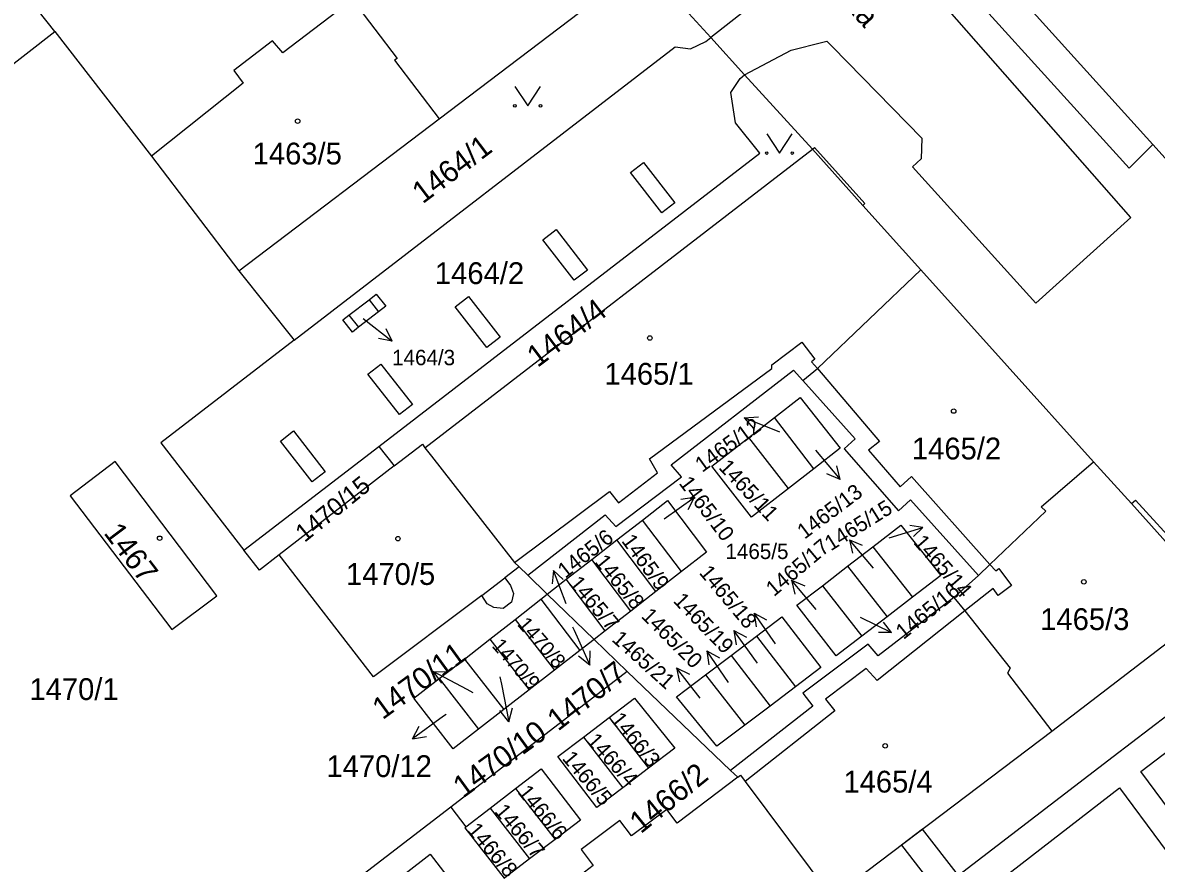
# Model space of a CAD drawing. Extents: x -821458 to -820266, y -1071458 to -1069826.
# Drawn here: x -821236.4 to -821148, y -1070616.3 to -1070550.7 of the extents above; entities that cross this region are included whole.
import ezdxf

# ---------------------------------------------------------------- set-up
doc = ezdxf.new("R2010")
doc.units = 0
for name, color, linetype in [('Vrstva 1', 7, 'Continuous'), ('Vrstva 13', 7, 'Continuous'), ('Vrstva 2', 7, 'Continuous'), ('Vrstva 3', 7, 'Continuous'), ('Vrstva 4', 7, 'Continuous'), ('Vrstva 5', 7, 'Continuous'), ('Vrstva 7', 7, 'Continuous')]:
    doc.layers.add(name, color=color, linetype=linetype)

msp = doc.modelspace()

# ---------------------------------------------------------------- linework, layer by layer
at = {"layer": 'Vrstva 1'}
for p, q in [((-821203.9, -1070558.21), (-821187.96, -1070546.11)), ((-821182.72, -1070551.87), (-821187.96, -1070546.11)), ((-821252.09, -1070565.54), (-821233.85, -1070551.4)), ((-821233.85, -1070551.4), (-821226.33, -1070561.12)), ((-821180.08, -1070554.78), (-821182.72, -1070551.87)), ((-821174.8, -1070560.59), (-821180.08, -1070554.78)), ((-821219.52, -1070570.07), (-821203.9, -1070558.21)), ((-821226.33, -1070561.12), (-821219.52, -1070570.07)), ((-821205.02, -1070583.89), (-821174.8, -1070560.59)), ((-821219.52, -1070570.07), (-821215.2, -1070575.48)), ((-821152.88, -1070584.97), (-821166.35, -1070569.99)), ((-821179.75, -1070583.07), (-821177.76, -1070581.53)), ((-821174.69, -1070585.52), (-821177.76, -1070581.53)), ((-821176.67, -1070587.06), (-821179.75, -1070583.07)), ((-821219.12, -1070591.87), (-821208.6, -1070583.77)), ((-821208.6, -1070583.77), (-821207.39, -1070585.29)), ((-821207.39, -1070585.29), (-821216.36, -1070592.24)), ((-821174.69, -1070585.52), (-821176.67, -1070587.06)), ((-821190.03, -1070591.07), (-821188.04, -1070589.52)), ((-821185, -1070593.54), (-821188.04, -1070589.52)), ((-821192, -1070592.6), (-821190.03, -1070591.07)), ((-821186.99, -1070595.09), (-821190.03, -1070591.07)), ((-821172.05, -1070593.12), (-821170.08, -1070591.6)), ((-821170.08, -1070591.6), (-821166.99, -1070595.54)), ((-821193.98, -1070594.14), (-821192, -1070592.6)), ((-821188.96, -1070596.62), (-821192, -1070592.6)), ((-821197.65, -1070593.18), (-821196.98, -1070593.82)), ((-821196.98, -1070593.82), (-821195.46, -1070595.29)), ((-821185, -1070593.54), (-821186.99, -1070595.09)), ((-821174.02, -1070594.64), (-821172.05, -1070593.12)), ((-821172.05, -1070593.12), (-821168.97, -1070597.07)), ((-821161.84, -1070593.84), (-821163.76, -1070595.57)), ((-821195.46, -1070595.29), (-821193.98, -1070594.14)), ((-821190.94, -1070598.16), (-821193.98, -1070594.14)), ((-821174.02, -1070594.64), (-821170.95, -1070598.59)), ((-821197.96, -1070597.29), (-821195.96, -1070595.68)), ((-821195.96, -1070595.68), (-821195.46, -1070595.29)), ((-821195.96, -1070595.68), (-821192.92, -1070599.7)), ((-821195.46, -1070595.29), (-821191.81, -1070598.84)), ((-821186.99, -1070595.09), (-821188.96, -1070596.62)), ((-821166.99, -1070595.54), (-821168.97, -1070597.07)), ((-821188.96, -1070596.62), (-821190.94, -1070598.16)), ((-821156.13, -1070605.99), (-821143.02, -1070595.92)), ((-821199.94, -1070598.82), (-821197.96, -1070597.29)), ((-821197.96, -1070597.29), (-821194.89, -1070601.23)), ((-821168.97, -1070597.07), (-821170.95, -1070598.59)), ((-821190.94, -1070598.16), (-821191.81, -1070598.84)), ((-821201.91, -1070600.36), (-821199.94, -1070598.82)), ((-821199.94, -1070598.82), (-821196.87, -1070602.77)), ((-821191.81, -1070598.84), (-821192.92, -1070599.7)), ((-821191.81, -1070598.84), (-821189.24, -1070601.34)), ((-821181.14, -1070600.08), (-821179.15, -1070598.58)), ((-821179.15, -1070598.58), (-821176.11, -1070602.53)), ((-821192.92, -1070599.7), (-821194.89, -1070601.23)), ((-821183.13, -1070601.59), (-821181.14, -1070600.08)), ((-821181.14, -1070600.08), (-821178.09, -1070604.03)), ((-821203.88, -1070601.89), (-821201.91, -1070600.36)), ((-821201.91, -1070600.36), (-821198.84, -1070604.3)), ((-821203.88, -1070601.89), (-821200.82, -1070605.84)), ((-821189.24, -1070601.34), (-821202.99, -1070611.91)), ((-821194.89, -1070601.23), (-821196.87, -1070602.77)), ((-821189.24, -1070601.34), (-821181.19, -1070609.07)), ((-821183.13, -1070601.59), (-821180.07, -1070605.53)), ((-821196.87, -1070602.77), (-821198.84, -1070604.3)), ((-821176.11, -1070602.53), (-821178.09, -1070604.03)), ((-821198.84, -1070604.3), (-821200.82, -1070605.84)), ((-821178.09, -1070604.03), (-821180.07, -1070605.53)), ((-821192.63, -1070606.45), (-821190.65, -1070604.93)), ((-821190.65, -1070604.93), (-821187.57, -1070608.88)), ((-821173.28, -1070618.97), (-821156.13, -1070605.99)), ((-821192.63, -1070606.45), (-821189.58, -1070610.41)), ((-821187.57, -1070608.88), (-821189.58, -1070610.41)), ((-821181.19, -1070609.07), (-821180.6, -1070609.58)), ((-821199.92, -1070612), (-821197.93, -1070610.47)), ((-821197.93, -1070610.47), (-821194.86, -1070614.44)), ((-821202.99, -1070611.91), (-821220.98, -1070625.74)), ((-821202.99, -1070611.91), (-821201.81, -1070613.45)), ((-821201.81, -1070613.45), (-821199.92, -1070612)), ((-821199.92, -1070612), (-821196.84, -1070615.95)), ((-821194.86, -1070614.44), (-821196.84, -1070615.95)), ((-821196.84, -1070615.95), (-821198.77, -1070617.43))]:
    msp.add_line(p, q, dxfattribs=at)
for points in [[(-821124.71, -1070586.33), (-821148.25, -1070560.23), (-821170.08, -1070536.04)], [(-821233.85, -1070551.4), (-821241.17, -1070542.18), (-821241.57, -1070541.65)], [(-821210.64, -1070548.9), (-821216.08, -1070553.08), (-821216.88, -1070552.13), (-821219.9, -1070554.44), (-821219.16, -1070555.43), (-821226.33, -1070561.12)], [(-821210.64, -1070548.9), (-821207.17, -1070553.5), (-821207.37, -1070553.65), (-821203.9, -1070558.21)], [(-821215.2, -1070575.48), (-821185.5, -1070552.61), (-821184.29, -1070552.77), (-821183.11, -1070552.19), (-821182.72, -1070551.87)], [(-821208.6, -1070583.77), (-821178.9, -1070560.9), (-821180.79, -1070558.53), (-821181.16, -1070556.17), (-821180.43, -1070555.07), (-821180.08, -1070554.78)], [(-821166.35, -1070569.99), (-821170.87, -1070564.97), (-821174.8, -1070560.59)], [(-821175.53, -1070578.64), (-821174.41, -1070577.69), (-821166.35, -1070569.99)], [(-821210.93, -1070573.54), (-821209.35, -1070572.34), (-821208.8, -1070571.89), (-821208.05, -1070572.84), (-821208.61, -1070573.27), (-821210.19, -1070574.47), (-821210.66, -1070574.85), (-821211.41, -1070573.91), (-821210.93, -1070573.54)], [(-821215.2, -1070575.48), (-821225.6, -1070583.49), (-821219.12, -1070591.87)], [(-821196.98, -1070593.82), (-821190.96, -1070589.1), (-821190.11, -1070590.03), (-821184.99, -1070586.14), (-821185.81, -1070585.2), (-821176.26, -1070577.83), (-821175.53, -1070578.64)], [(-821175.53, -1070578.64), (-821171.47, -1070583.18), (-821172.33, -1070583.96), (-821168.09, -1070588.8), (-821167.15, -1070587.93), (-821161.84, -1070593.84)], [(-821177.76, -1070581.53), (-821175.76, -1070579.97), (-821172.62, -1070583.92), (-821174.69, -1070585.52)], [(-821176.67, -1070587.06), (-821179.55, -1070589.29), (-821182.64, -1070585.31), (-821179.75, -1070583.07)], [(-821207.39, -1070585.29), (-821205.2, -1070583.59), (-821205.02, -1070583.89)], [(-821205.02, -1070583.89), (-821204.48, -1070584.53), (-821198.02, -1070592.83), (-821197.65, -1070593.18)], [(-821221.23, -1070595.42), (-821229.14, -1070584.96), (-821232.65, -1070587.62), (-821224.74, -1070598.07), (-821221.23, -1070595.42)], [(-821161.84, -1070593.84), (-821160.95, -1070592.98), (-821156.6, -1070588.82), (-821156.96, -1070588.5), (-821152.88, -1070584.97)], [(-821143.02, -1070595.92), (-821149.92, -1070588.24), (-821152.88, -1070584.97)], [(-821188.04, -1070589.52), (-821186.08, -1070587.99), (-821183.04, -1070592.02), (-821185, -1070593.54)], [(-821170.08, -1070591.6), (-821167.89, -1070589.91), (-821164.79, -1070593.85), (-821166.99, -1070595.54)], [(-821216.36, -1070592.24), (-821217.91, -1070593.44), (-821219.12, -1070591.87)], [(-821197.65, -1070593.18), (-821198.76, -1070594.04), (-821198.32, -1070594.63), (-821198.1, -1070595.26), (-821198.25, -1070595.93), (-821198.9, -1070596.42), (-821199.63, -1070596.33), (-821200.15, -1070596.06), (-821200.56, -1070595.4), (-821209, -1070601.76), (-821216.36, -1070592.24)], [(-821170.95, -1070598.59), (-821172.93, -1070600.11), (-821176, -1070596.17), (-821174.02, -1070594.64)], [(-821163.76, -1070595.57), (-821169.68, -1070600.1), (-821170.44, -1070599.2), (-821175.54, -1070603.03), (-821174.75, -1070604.05), (-821181.19, -1070609.07)], [(-821163.76, -1070595.57), (-821162.91, -1070596.61), (-821159.37, -1070601.07), (-821159.59, -1070601.47), (-821156.13, -1070605.99)], [(-821179.15, -1070598.58), (-821177.17, -1070597.08), (-821174.13, -1070601.03), (-821176.11, -1070602.53)], [(-821200.82, -1070605.84), (-821202.79, -1070607.37), (-821205.86, -1070603.42), (-821203.88, -1070601.89)], [(-821180.07, -1070605.53), (-821182.24, -1070607.17), (-821185.38, -1070603.3), (-821183.13, -1070601.59)], [(-821190.65, -1070604.93), (-821188.66, -1070603.41), (-821185.51, -1070607.31), (-821187.57, -1070608.88)], [(-821189.58, -1070610.41), (-821191.59, -1070611.94), (-821194.63, -1070607.97), (-821192.63, -1070606.45)], [(-821197.93, -1070610.47), (-821195.93, -1070608.94), (-821192.87, -1070612.93), (-821194.86, -1070614.44)], [(-821180.6, -1070609.58), (-821185.34, -1070613.16), (-821186.15, -1070612.09), (-821188.89, -1070614.16), (-821189.8, -1070612.95), (-821192.81, -1070615.23), (-821191.88, -1070616.46), (-821194.6, -1070618.54), (-821193.79, -1070619.59), (-821195.89, -1070621.2)], [(-821180.6, -1070609.58), (-821180.4, -1070609.43), (-821180.04, -1070609.92), (-821173.28, -1070618.97)], [(-821201.81, -1070613.45), (-821201.9, -1070613.52), (-821198.82, -1070617.46), (-821198.77, -1070617.43)], [(-821206.58, -1070617.11), (-821204.59, -1070615.59), (-821201.55, -1070619.55), (-821203.52, -1070621.06)]]:
    msp.add_lwpolyline(points, dxfattribs=at)
at = {"layer": 'Vrstva 13'}
for points in [[(-821142.76, -1070601.45), (-821151.35, -1070607.99), (-821163.4, -1070617.26), (-821166.22, -1070613.63), (-821167.86, -1070614.87), (-821165.01, -1070618.55)], [(-821142.84, -1070617.7), (-821149.18, -1070609.13), (-821139.7, -1070601.91)], [(-821180.26, -1070633.37), (-821173.11, -1070627.67), (-821172.27, -1070628.73), (-821167.06, -1070635.98), (-821169.15, -1070637.87), (-821167.65, -1070639.81), (-821166.17, -1070638.68), (-821164.11, -1070636.49), (-821170.59, -1070627.46), (-821171.44, -1070626.4), (-821168.51, -1070624.21), (-821167.79, -1070624.26), (-821163.98, -1070621.28), (-821163.84, -1070620.47), (-821150.85, -1070610.4), (-821144.46, -1070619.04)]]:
    msp.add_lwpolyline(points, dxfattribs=at)
at = {"layer": 'Vrstva 3'}
for points in [[(-821197.99, -1070555.709), (-821196.99, -1070557.21), (-821195.99, -1070555.709)], [(-821178.36, -1070559.389), (-821177.36, -1070560.89), (-821176.36, -1070559.389)]]:
    msp.add_lwpolyline(points, dxfattribs=at)
for centre in [(-821197.99, -1070557.209), (-821195.99, -1070557.209), (-821178.36, -1070560.889), (-821176.36, -1070560.889)]:
    msp.add_circle(centre, 0.1, dxfattribs=at)
at = {"layer": 'Vrstva 4'}
for p, q in [((-821149.97, -1070565.91), (-821166.01, -1070547.63)), ((-821161.79, -1070549.17), (-821150.09, -1070562.08)), ((-821150.09, -1070562.08), (-821148.25, -1070560.23)), ((-821174.8, -1070560.59), (-821174.64, -1070560.45)), ((-821174.64, -1070560.45), (-821170.71, -1070564.83)), ((-821188.97, -1070562.41), (-821187.95, -1070561.62)), ((-821187.95, -1070561.62), (-821185.51, -1070564.77)), ((-821186.53, -1070565.56), (-821188.97, -1070562.41)), ((-821185.51, -1070564.77), (-821186.53, -1070565.56)), ((-821170.71, -1070564.83), (-821170.87, -1070564.97)), ((-821195.81, -1070567.66), (-821194.78, -1070566.86)), ((-821194.78, -1070566.86), (-821192.33, -1070570.02)), ((-821193.37, -1070570.81), (-821195.81, -1070567.66)), ((-821192.33, -1070570.02), (-821193.37, -1070570.81)), ((-821209.35, -1070572.34), (-821208.61, -1070573.27)), ((-821202.64, -1070572.89), (-821201.61, -1070572.09)), ((-821201.61, -1070572.09), (-821199.14, -1070575.26)), ((-821210.93, -1070573.54), (-821210.19, -1070574.47)), ((-821200.17, -1070576.06), (-821202.64, -1070572.89)), ((-821199.14, -1070575.26), (-821200.17, -1070576.06)), ((-821177.97, -1070577.4), (-821175.63, -1070575.64)), ((-821175.63, -1070575.64), (-821174.6, -1070576.96)), ((-821174.6, -1070576.96), (-821174.86, -1070577.17)), ((-821174.86, -1070577.17), (-821174.41, -1070577.69)), ((-821209.45, -1070578.15), (-821208.45, -1070577.36)), ((-821208.45, -1070577.36), (-821205.97, -1070580.51)), ((-821187.49, -1070584.75), (-821177.96, -1070577.69)), ((-821177.96, -1070577.69), (-821177.97, -1070577.4)), ((-821174.41, -1070577.69), (-821169.57, -1070583.38)), ((-821206.98, -1070581.29), (-821209.45, -1070578.15)), ((-821205.97, -1070580.51), (-821206.98, -1070581.29)), ((-821216.26, -1070583.36), (-821215.24, -1070582.57)), ((-821213.8, -1070586.54), (-821216.26, -1070583.36)), ((-821215.24, -1070582.57), (-821212.78, -1070585.75)), ((-821169.57, -1070583.38), (-821170.41, -1070584.08)), ((-821170.41, -1070584.08), (-821167.94, -1070586.94)), ((-821186.87, -1070585.83), (-821187.49, -1070584.75)), ((-821212.78, -1070585.75), (-821213.8, -1070586.54)), ((-821189.92, -1070588.18), (-821186.87, -1070585.83)), ((-821167.94, -1070586.94), (-821167.07, -1070586.13)), ((-821167.07, -1070586.13), (-821160.95, -1070592.98)), ((-821198.02, -1070592.83), (-821190.62, -1070587.29)), ((-821190.62, -1070587.29), (-821189.92, -1070588.18)), ((-821149.92, -1070588.24), (-821149.6, -1070587.96)), ((-821149.6, -1070587.96), (-821142.62, -1070595.65)), ((-821160.95, -1070592.98), (-821160.5, -1070593.48)), ((-821160.5, -1070593.48), (-821160.26, -1070593.3)), ((-821160.26, -1070593.3), (-821159.27, -1070594.62)), ((-821200.56, -1070595.4), (-821198.76, -1070594.04)), ((-821159.27, -1070594.62), (-821160.31, -1070595.4)), ((-821160.71, -1070594.87), (-821162.91, -1070596.61)), ((-821160.31, -1070595.4), (-821160.71, -1070594.87)), ((-821162.91, -1070596.61), (-821169.75, -1070602.04)), ((-821170.61, -1070601.09), (-821173.78, -1070603.49)), ((-821169.75, -1070602.04), (-821170.61, -1070601.09)), ((-821173.78, -1070603.49), (-821173.05, -1070604.4)), ((-821173.05, -1070604.4), (-821180.04, -1070609.92))]:
    msp.add_line(p, q, dxfattribs=at)
for points in [[(-821191.81, -1070533.38), (-821178.59, -1070547.05), (-821178.68, -1070547.3), (-821179.37, -1070549.25), (-821182.72, -1070551.87)], [(-821180.08, -1070554.78), (-821176.46, -1070552.87), (-821173.97, -1070552.23), (-821173.66, -1070552.15), (-821173.22, -1070552.6), (-821166.26, -1070559.73), (-821166.32, -1070561.34), (-821166.98, -1070561.96), (-821157.37, -1070572.61), (-821149.97, -1070565.91)]]:
    msp.add_lwpolyline(points, dxfattribs=at)
at = {"layer": 'Vrstva 5'}
for centre in [(-821214.927, -1070558.399), (-821187.467, -1070575.319), (-821163.777, -1070581.019), (-821225.687, -1070590.939), (-821207.107, -1070590.969), (-821153.637, -1070594.339), (-821169.117, -1070607.139)]:
    msp.add_circle(centre, 0.175, dxfattribs=at)
at = {"layer": 'Vrstva 7'}
for p, q in [((-821209.83, -1070573.8), (-821207.56, -1070575.574)), ((-821207.56, -1070575.574), (-821208.613, -1070575.361)), ((-821207.56, -1070575.574), (-821208.021, -1070574.603)), ((-821180.122, -1070581.546), (-821179.006, -1070581.457)), ((-821177.34, -1070582.67), (-821180.122, -1070581.546)), ((-821180.122, -1070581.546), (-821179.382, -1070582.385)), ((-821174.56, -1070584.07), (-821172.631, -1070586.369)), ((-821172.631, -1070586.369), (-821173.658, -1070585.924)), ((-821172.631, -1070586.369), (-821172.891, -1070585.28)), ((-821186.36, -1070589.42), (-821184, -1070587.768)), ((-821184, -1070587.768), (-821185.063, -1070587.925)), ((-821184, -1070587.768), (-821184.512, -1070588.713)), ((-821168.82, -1070590.91), (-821166.18, -1070590.103)), ((-821166.18, -1070590.103), (-821167.196, -1070589.932)), ((-821166.18, -1070590.103), (-821166.926, -1070590.813)), ((-821170.04, -1070593.28), (-821171.911, -1070591.05)), ((-821171.911, -1070591.05), (-821170.915, -1070591.482)), ((-821171.911, -1070591.05), (-821171.659, -1070592.106)), ((-821194.99, -1070593.454), (-821195.091, -1070594.491)), ((-821193.99, -1070596.06), (-821194.99, -1070593.454)), ((-821194.99, -1070593.454), (-821194.222, -1070594.157)), ((-821174.49, -1070596.51), (-821176.419, -1070594.211)), ((-821176.419, -1070594.211), (-821175.392, -1070594.656)), ((-821176.419, -1070594.211), (-821176.159, -1070595.3)), ((-821177.66, -1070599.17), (-821179.33, -1070596.785)), ((-821179.33, -1070596.785), (-821178.375, -1070597.303)), ((-821179.33, -1070596.785), (-821179.17, -1070597.86)), ((-821171.06, -1070597.1), (-821168.632, -1070598.284)), ((-821168.632, -1070598.284), (-821169.245, -1070597.484)), ((-821193.5, -1070597.84), (-821193.38, -1070598.1)), ((-821193.38, -1070598.1), (-821192.159, -1070600.842)), ((-821179.16, -1070600.57), (-821180.924, -1070598.142)), ((-821180.924, -1070598.142), (-821179.93, -1070598.658)), ((-821180.924, -1070598.142), (-821180.74, -1070599.247)), ((-821168.632, -1070598.284), (-821169.64, -1070598.294)), ((-821192.159, -1070600.842), (-821193.024, -1070600.13)), ((-821192.159, -1070600.842), (-821192.109, -1070599.723)), ((-821181.34, -1070602.2), (-821183.018, -1070599.712)), ((-821183.018, -1070599.712), (-821182.043, -1070600.262)), ((-821183.018, -1070599.712), (-821182.873, -1070600.822)), ((-821179.08, -1070600.68), (-821179.16, -1070600.57)), ((-821201.72, -1070602.75), (-821204.37, -1070601.341)), ((-821204.37, -1070601.341), (-821203.25, -1070601.369)), ((-821204.37, -1070601.341), (-821203.721, -1070602.253)), ((-821199.15, -1070601.75), (-821199.04, -1070602.31)), ((-821183.54, -1070603.42), (-821185.388, -1070601.055)), ((-821185.388, -1070601.055), (-821184.376, -1070601.536)), ((-821185.388, -1070601.055), (-821185.166, -1070602.153)), ((-821201.24, -1070603.01), (-821201.72, -1070602.75)), ((-821199.04, -1070602.31), (-821198.467, -1070605.256)), ((-821198.467, -1070605.256), (-821199.15, -1070604.368)), ((-821198.467, -1070605.256), (-821198.167, -1070604.177)), ((-821203.55, -1070604.82), (-821205.978, -1070606.584)), ((-821203.35, -1070604.68), (-821203.55, -1070604.82)), ((-821205.978, -1070606.584), (-821205.462, -1070605.59)), ((-821205.978, -1070606.584), (-821204.873, -1070606.4))]:
    msp.add_line(p, q, dxfattribs=at)

# ---------------------------------------------------------------- texts
at = {"layer": 'Vrstva 2'}
for s, height, p in [('1463/5', 1.7, (-821218.43, -1070561.779)), ('1464/2', 1.7, (-821204.225, -1070571.11)), ('1464/3', 1.2, (-821207.56, -1070577.44)), ('1465/1', 1.7, (-821191.005, -1070578.96)), ('1465/2', 1.7, (-821167.035, -1070584.79)), ('1465/5', 1.2, (-821181.57, -1070592.56)), ('1470/5', 1.7, (-821211.155, -1070594.58)), ('1465/3', 1.7, (-821157.035, -1070598.1)), ('1470/1', 1.7, (-821235.835, -1070603.56)), ('1470/12', 1.7, (-821212.678, -1070609.57)), ('1465/4', 1.7, (-821172.375, -1070610.779))]:
    msp.add_text(s, height=height, dxfattribs=at).set_placement(p)
for s, height, rotation, p in [('1464/1', 1.7, 37, (-821205.178, -1070564.898)), ('1464/4', 1.7, 37, (-821196.228, -1070577.668)), ('1465/12', 1.2, 36, (-821183.387, -1070585.845)), ('1465/11', 1.2, 313, (-821182.168, -1070585.459)), ('1470/15', 1.4, 39, (-821214.385, -1070591.313)), ('1465/10', 1.2, 307, (-821185.249, -1070586.651)), ('1465/13', 1.2, 37, (-821175.408, -1070591.059)), ('1465/15', 1.2, 32, (-821173.362, -1070591.968)), ('1467', 1.7, 307, (-821230.097, -1070590.539)), ('1465/6', 1.2, 38, (-821194.06, -1070594.112)), ('1465/9', 1.2, 306, (-821189.725, -1070591.152)), ('1465/17', 1.2, 40, (-821177.794, -1070595.539)), ('1465/14', 1.2, 311, (-821166.972, -1070591.303)), ('1465/8', 1.2, 309, (-821191.816, -1070592.797)), ('1465/7', 1.2, 310, (-821193.819, -1070594.495)), ('1465/18', 1.2, 310, (-821183.679, -1070593.655)), ('1465/16', 1.2, 39, (-821167.692, -1070598.886)), ('1465/19', 1.2, 314, (-821185.711, -1070595.876)), ('1465/20', 1.2, 315, (-821188.204, -1070597.084)), ('1470/8', 1.139, 311, (-821197.852, -1070597.692)), ('1465/21', 1.2, 318, (-821190.501, -1070598.915)), ('1470/11', 1.7, 36, (-821208.305, -1070605.143)), ('1470/9', 1.139, 311, (-821199.842, -1070599.362)), ('1470/7', 1.7, 38, (-821194.621, -1070606.035)), ('1470/10', 1.7, 36, (-821202.015, -1070611.243)), ('1466/3', 1.2, 309, (-821190.576, -1070605.107)), ('1466/4', 1.2, 312, (-821192.455, -1070606.791)), ('1466/5', 1.2, 310, (-821194.359, -1070608.145)), ('1466/2', 1.7, 39, (-821188.175, -1070614.04)), ('1466/6', 1.2, 309, (-821197.816, -1070610.777)), ('1466/7', 1.2, 310, (-821199.629, -1070612.275)), ('1466/8', 1.2, 310, (-821201.759, -1070613.745))]:
    msp.add_text(s, height=height, rotation=rotation, dxfattribs=at).set_placement(p)
at = {"layer": 'Vrstva 7'}
msp.add_text('Lobezská', height=1.7, rotation=312, dxfattribs=at).set_placement((-821177.233, -1070543.967))

doc.saveas('drawing.dxf')
